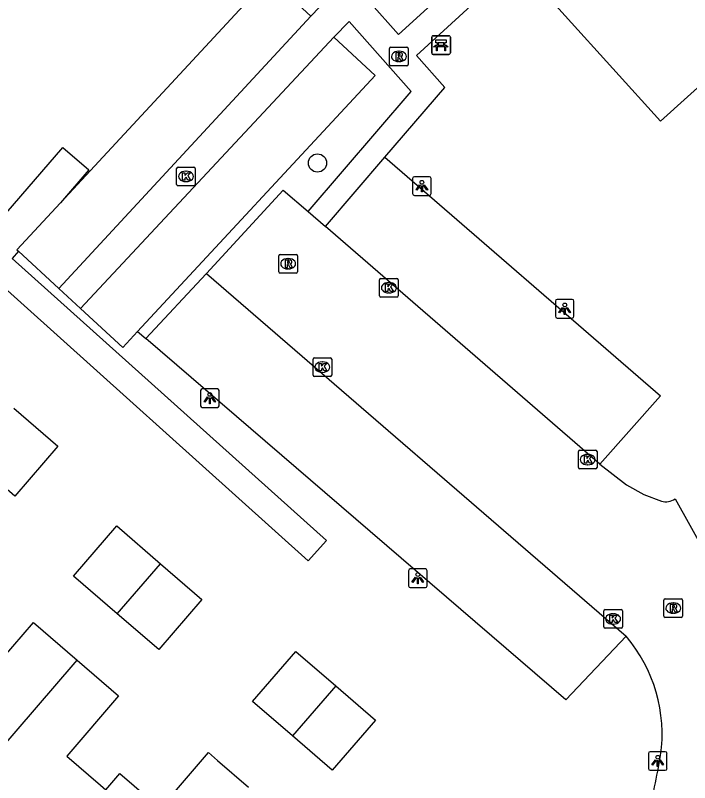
# Model space of a CAD drawing. Extents: x 158352 to 159489, y 383828 to 384597.
# Drawn here: x 159095.97 to 159132.12, y 384068.15 to 384109.3 of the extents above; entities that cross this region are included whole.
import ezdxf

# ---------------------------------------------------------------- set-up
doc = ezdxf.new("R2010")
doc.units = 0
for name, color, linetype in [('IMGEO_Bank', 7, 'Continuous'), ('IMGEO_Boom', 7, 'Continuous'), ('IMGEO_Groenvoorziening', 7, 'Continuous'), ('IMGEO_Kolk', 7, 'Continuous'), ('IMGEO_Lichtpunt', 7, 'Continuous'), ('IMGEO_Pand', 7, 'Continuous'), ('IMGEO_Parkeervlak_halfverhard', 7, 'Continuous'), ('IMGEO_Rijbaan_lokaal_open', 7, 'Continuous'), ('IMGEO_Rioolput', 7, 'Continuous'), ('IMGEO_Voetpad_open', 7, 'Continuous')]:
    doc.layers.add(name, color=color, linetype=linetype)

msp = doc.modelspace()

# ---------------------------------------------------------------- linework, layer by layer
at = {"layer": 'IMGEO_Bank'}
for p, q in [((159118.289, 384107.287), (159118.289, 384108.128)), ((159118.289, 384108.128), (159118.289, 384107.287)), ((159118.364, 384108.212), (159119.205, 384108.212)), ((159119.205, 384108.212), (159118.364, 384108.212)), ((159119.289, 384108.137), (159119.289, 384107.296)), ((159119.289, 384107.296), (159119.289, 384108.137)), ((159118.598, 384107.718), (159118.598, 384107.824)), ((159118.642, 384107.824), (159118.642, 384107.718)), ((159118.93, 384107.83), (159118.648, 384107.83)), ((159118.648, 384107.712), (159118.93, 384107.712)), ((159118.936, 384107.718), (159118.936, 384107.824)), ((159118.98, 384107.824), (159118.98, 384107.718)), ((159118.986, 384107.61), (159118.593, 384107.61)), ((159119.214, 384107.212), (159118.373, 384107.212)), ((159118.373, 384107.212), (159119.214, 384107.212))]:
    msp.add_line(p, q, dxfattribs=at)
for points in [[(159118.536, 384107.61), (159118.394, 384107.61), (159118.506, 384107.712), (159118.592, 384107.712)], [(159118.592, 384107.83), (159118.506, 384107.83), (159118.506, 384107.991), (159119.069, 384107.991), (159119.069, 384107.83), (159118.986, 384107.83)], [(159118.986, 384107.712), (159119.069, 384107.712), (159119.181, 384107.61), (159119.042, 384107.61)], [(159118.586, 384107.603), (159118.586, 384107.396), (159118.543, 384107.396), (159118.543, 384107.603)], [(159119.036, 384107.603), (159119.036, 384107.396), (159118.992, 384107.396), (159118.992, 384107.603)]]:
    msp.add_lwpolyline(points, dxfattribs=at)
for centre, radius, start, end in [((159118.367, 384108.134), 0.0779, 92.4484, 184.2845), ((159118.367, 384108.134), 0.0779, 92.4484, 184.2845), ((159119.211, 384108.134), 0.0779, 2.4484, 94.2845), ((159119.211, 384108.134), 0.0779, 2.4484, 94.2845), ((159118.591, 384107.823), 0.00671, 2.8957, 87.1043), ((159118.591, 384107.719), 0.00671, 272.8957, 357.1043), ((159118.648, 384107.823), 0.00671, 92.8957, 177.1043), ((159118.648, 384107.719), 0.00671, 182.8957, 267.1043), ((159118.93, 384107.823), 0.00671, 2.8957, 87.1043), ((159118.93, 384107.719), 0.00671, 272.8957, 357.1043), ((159118.987, 384107.823), 0.00671, 92.8957, 177.1043), ((159118.987, 384107.719), 0.00671, 182.8957, 267.1043), ((159118.536, 384107.603), 0.00671, 2.8957, 87.1043), ((159118.593, 384107.603), 0.00671, 92.8957, 177.1043), ((159118.985, 384107.603), 0.00671, 2.8957, 87.1043), ((159119.042, 384107.603), 0.00671, 92.8957, 177.1043), ((159119.211, 384107.29), 0.0779, 272.4484, 4.2845), ((159119.211, 384107.29), 0.0779, 272.4484, 4.2845), ((159118.367, 384107.29), 0.0779, 182.4484, 274.2845), ((159118.367, 384107.29), 0.0779, 182.4484, 274.2845)]:
    msp.add_arc(centre, radius, start, end, dxfattribs=at)
at = {"layer": 'IMGEO_Boom'}
msp.add_circle((159112.164, 384101.384), 0.489, dxfattribs=at)
at = {"layer": 'IMGEO_Groenvoorziening'}
msp.add_lwpolyline([(159102.523, 384092.35), (159102.957, 384091.977)], dxfattribs=at)
at = {"layer": 'IMGEO_Kolk'}
for p, q in [((159104.689, 384101.166), (159105.541, 384101.166)), ((159104.614, 384100.24), (159104.614, 384101.092)), ((159105.102, 384100.946), (159105.127, 384100.946)), ((159105.615, 384101.092), (159105.615, 384100.24)), ((159105.125, 384100.386), (159105.1, 384100.386)), ((159105.541, 384100.166), (159104.689, 384100.166)), ((159115.492, 384094.27), (159115.492, 384095.122)), ((159115.567, 384095.196), (159116.419, 384095.196)), ((159115.98, 384094.976), (159116.005, 384094.976)), ((159116.493, 384095.122), (159116.493, 384094.27)), ((159116.419, 384094.196), (159115.567, 384094.196)), ((159116.003, 384094.416), (159115.978, 384094.416)), ((159111.928, 384090.011), (159111.928, 384090.863)), ((159112.003, 384090.937), (159112.855, 384090.937)), ((159112.929, 384090.863), (159112.929, 384090.011)), ((159112.416, 384090.717), (159112.441, 384090.717)), ((159112.439, 384090.157), (159112.414, 384090.157)), ((159112.855, 384089.937), (159112.003, 384089.937)), ((159126.155, 384085.054), (159126.155, 384085.906)), ((159126.23, 384085.98), (159127.082, 384085.98)), ((159127.156, 384085.906), (159127.156, 384085.054)), ((159126.643, 384085.76), (159126.668, 384085.76)), ((159126.666, 384085.2), (159126.641, 384085.2)), ((159127.082, 384084.98), (159126.23, 384084.98)), ((159127.516, 384076.506), (159127.516, 384077.358)), ((159127.591, 384077.432), (159128.443, 384077.432)), ((159128.517, 384077.358), (159128.517, 384076.506)), ((159128.004, 384077.212), (159128.029, 384077.212)), ((159128.443, 384076.432), (159127.591, 384076.432)), ((159128.027, 384076.652), (159128.002, 384076.652))]:
    msp.add_line(p, q, dxfattribs=at)
for points in [[(159104.689, 384101.166), (159105.541, 384101.166)], [(159104.614, 384100.24), (159104.614, 384101.092)], [(159104.935, 384100.866), (159105.058, 384100.866), (159105.058, 384100.715), (159105.188, 384100.866), (159105.352, 384100.866), (159105.206, 384100.715), (159105.359, 384100.466), (159105.207, 384100.466), (159105.122, 384100.63), (159105.058, 384100.563), (159105.058, 384100.466), (159104.935, 384100.466), (159104.935, 384100.866)], [(159105.615, 384101.092), (159105.615, 384100.24)], [(159105.541, 384100.166), (159104.689, 384100.166)], [(159115.492, 384094.27), (159115.492, 384095.122)], [(159115.567, 384095.196), (159116.419, 384095.196)], [(159116.493, 384095.122), (159116.493, 384094.27)], [(159115.813, 384094.896), (159115.936, 384094.896), (159115.936, 384094.745), (159116.066, 384094.896), (159116.23, 384094.896), (159116.084, 384094.745), (159116.237, 384094.496), (159116.085, 384094.496), (159116, 384094.66), (159115.936, 384094.593), (159115.936, 384094.496), (159115.813, 384094.496), (159115.813, 384094.896)], [(159116.419, 384094.196), (159115.567, 384094.196)], [(159111.928, 384090.011), (159111.928, 384090.863)], [(159112.003, 384090.937), (159112.855, 384090.937)], [(159112.929, 384090.863), (159112.929, 384090.011)], [(159112.249, 384090.637), (159112.372, 384090.637), (159112.372, 384090.486), (159112.502, 384090.637), (159112.666, 384090.637), (159112.52, 384090.486), (159112.673, 384090.237), (159112.521, 384090.237), (159112.436, 384090.401), (159112.372, 384090.334), (159112.372, 384090.237), (159112.249, 384090.237), (159112.249, 384090.637)], [(159112.855, 384089.937), (159112.003, 384089.937)], [(159126.155, 384085.054), (159126.155, 384085.906)], [(159126.23, 384085.98), (159127.082, 384085.98)], [(159127.156, 384085.906), (159127.156, 384085.054)], [(159126.476, 384085.68), (159126.599, 384085.68), (159126.599, 384085.529), (159126.729, 384085.68), (159126.893, 384085.68), (159126.747, 384085.529), (159126.9, 384085.28), (159126.748, 384085.28), (159126.663, 384085.444), (159126.599, 384085.377), (159126.599, 384085.28), (159126.476, 384085.28), (159126.476, 384085.68)], [(159127.082, 384084.98), (159126.23, 384084.98)], [(159127.516, 384076.506), (159127.516, 384077.358)], [(159127.591, 384077.432), (159128.443, 384077.432)], [(159128.517, 384077.358), (159128.517, 384076.506)], [(159127.837, 384077.132), (159127.96, 384077.132), (159127.96, 384076.981), (159128.09, 384077.132), (159128.254, 384077.132), (159128.108, 384076.981), (159128.261, 384076.732), (159128.109, 384076.732), (159128.024, 384076.896), (159127.96, 384076.829), (159127.96, 384076.732), (159127.837, 384076.732), (159127.837, 384077.132)], [(159128.443, 384076.432), (159127.591, 384076.432)]]:
    msp.add_lwpolyline(points, dxfattribs=at)
for centre, start, end in [((159104.691, 384101.09), 91.552, 178.448), ((159104.691, 384101.09), 91.552, 178.448), ((159105.539, 384101.09), 1.552, 88.448), ((159105.539, 384101.09), 1.552, 88.448), ((159104.691, 384100.242), 181.552, 268.448), ((159104.691, 384100.242), 181.552, 268.448), ((159105.539, 384100.242), 271.552, 358.448), ((159105.539, 384100.242), 271.552, 358.448), ((159115.569, 384095.12), 91.552, 178.448), ((159115.569, 384095.12), 91.552, 178.448), ((159116.417, 384095.12), 1.552, 88.448), ((159116.417, 384095.12), 1.552, 88.448), ((159115.569, 384094.272), 181.552, 268.448), ((159115.569, 384094.272), 181.552, 268.448), ((159116.417, 384094.272), 271.552, 358.448), ((159116.417, 384094.272), 271.552, 358.448), ((159112.005, 384090.861), 91.552, 178.448), ((159112.005, 384090.861), 91.552, 178.448), ((159112.853, 384090.861), 1.552, 88.448), ((159112.853, 384090.861), 1.552, 88.448), ((159112.005, 384090.013), 181.552, 268.448), ((159112.005, 384090.013), 181.552, 268.448), ((159112.853, 384090.013), 271.552, 358.448), ((159112.853, 384090.013), 271.552, 358.448), ((159126.232, 384085.904), 91.552, 178.448), ((159126.232, 384085.904), 91.552, 178.448), ((159127.08, 384085.904), 1.552, 88.448), ((159127.08, 384085.904), 1.552, 88.448), ((159126.232, 384085.056), 181.552, 268.448), ((159126.232, 384085.056), 181.552, 268.448), ((159127.08, 384085.056), 271.552, 358.448), ((159127.08, 384085.056), 271.552, 358.448), ((159127.593, 384077.356), 91.552, 178.448), ((159127.593, 384077.356), 91.552, 178.448), ((159128.441, 384077.356), 1.552, 88.448), ((159128.441, 384077.356), 1.552, 88.448), ((159127.593, 384076.508), 181.552, 268.448), ((159127.593, 384076.508), 181.552, 268.448), ((159128.441, 384076.508), 271.552, 358.448), ((159128.441, 384076.508), 271.552, 358.448)]:
    msp.add_arc(centre, 0.0765, start, end, dxfattribs=at)
for centre, major_axis, ratio, start_param, end_param in [((159105.101, 384100.666), (-0.387, 0.002), 0.722429, 4.712389, 7.853982), ((159105.126, 384100.666), (-0.39, 0.002), 0.717154, 1.570796, 4.712389), ((159115.979, 384094.696), (-0.387, 0.002), 0.722429, 4.712389, 7.853982), ((159116.004, 384094.696), (-0.39, 0.002), 0.717154, 1.570796, 4.712389), ((159112.415, 384090.437), (-0.387, 0.002), 0.722429, 4.712389, 7.853982), ((159112.44, 384090.437), (-0.39, 0.002), 0.717154, 1.570796, 4.712389), ((159126.642, 384085.48), (-0.387, 0.002), 0.722429, 4.712389, 7.853982), ((159126.667, 384085.48), (-0.39, 0.002), 0.717154, 1.570796, 4.712389), ((159128.003, 384076.932), (-0.387, 0.002), 0.722429, 4.712389, 7.853982), ((159128.028, 384076.932), (-0.39, 0.002), 0.717154, 1.570796, 4.712389)]:
    msp.add_ellipse(centre, major_axis=major_axis, ratio=ratio, start_param=start_param, end_param=end_param, dxfattribs=at)
at = {"layer": 'IMGEO_Lichtpunt'}
for p, q in [((159117.265, 384100.552), (159117.265, 384099.745)), ((159117.265, 384100.552), (159117.265, 384099.745)), ((159118.167, 384100.647), (159117.359, 384100.647)), ((159118.167, 384100.647), (159117.359, 384100.647)), ((159118.261, 384099.745), (159118.261, 384100.552)), ((159118.261, 384099.745), (159118.261, 384100.552)), ((159117.359, 384099.651), (159118.167, 384099.651)), ((159117.359, 384099.651), (159118.167, 384099.651)), ((159124.922, 384093.973), (159124.922, 384093.166)), ((159124.922, 384093.973), (159124.922, 384093.166)), ((159125.824, 384094.068), (159125.016, 384094.068)), ((159125.824, 384094.068), (159125.016, 384094.068)), ((159125.918, 384093.166), (159125.918, 384093.973)), ((159125.918, 384093.166), (159125.918, 384093.973)), ((159125.016, 384093.072), (159125.824, 384093.072)), ((159125.016, 384093.072), (159125.824, 384093.072)), ((159106.797, 384089.272), (159105.989, 384089.272)), ((159106.797, 384089.272), (159105.989, 384089.272)), ((159105.895, 384089.177), (159105.895, 384088.37)), ((159105.895, 384089.177), (159105.895, 384088.37)), ((159106.891, 384088.37), (159106.891, 384089.177)), ((159106.891, 384088.37), (159106.891, 384089.177)), ((159105.989, 384088.276), (159106.797, 384088.276)), ((159105.989, 384088.276), (159106.797, 384088.276)), ((159117.046, 384079.516), (159117.046, 384078.709)), ((159117.046, 384079.516), (159117.046, 384078.709)), ((159117.948, 384079.611), (159117.14, 384079.611)), ((159117.948, 384079.611), (159117.14, 384079.611)), ((159118.042, 384078.709), (159118.042, 384079.516)), ((159118.042, 384078.709), (159118.042, 384079.516)), ((159117.14, 384078.615), (159117.948, 384078.615)), ((159117.14, 384078.615), (159117.948, 384078.615)), ((159129.909, 384069.717), (159129.909, 384068.91)), ((159129.909, 384069.717), (159129.909, 384068.91)), ((159130.811, 384069.812), (159130.003, 384069.812)), ((159130.811, 384069.812), (159130.003, 384069.812)), ((159130.905, 384068.91), (159130.905, 384069.717)), ((159130.905, 384068.91), (159130.905, 384069.717)), ((159130.003, 384068.816), (159130.811, 384068.816)), ((159130.003, 384068.816), (159130.811, 384068.816))]:
    msp.add_line(p, q, dxfattribs=at)
for points in [[(159117.639, 384100.216), (159117.678, 384100.188), (159117.49, 384099.926), (159117.452, 384099.953), (159117.639, 384100.216)], [(159117.741, 384100.168), (159117.788, 384100.168), (159117.788, 384099.846), (159117.741, 384099.846), (159117.741, 384100.168)], [(159117.851, 384100.188), (159117.889, 384100.215), (159118.076, 384099.953), (159118.037, 384099.925), (159117.851, 384100.188)], [(159125.296, 384093.637), (159125.335, 384093.609), (159125.147, 384093.347), (159125.109, 384093.374), (159125.296, 384093.637)], [(159125.398, 384093.589), (159125.445, 384093.589), (159125.445, 384093.267), (159125.398, 384093.267), (159125.398, 384093.589)], [(159125.508, 384093.609), (159125.546, 384093.636), (159125.733, 384093.374), (159125.694, 384093.346), (159125.508, 384093.609)], [(159106.269, 384088.841), (159106.308, 384088.813), (159106.12, 384088.551), (159106.082, 384088.578), (159106.269, 384088.841)], [(159106.371, 384088.793), (159106.418, 384088.793), (159106.418, 384088.471), (159106.371, 384088.471), (159106.371, 384088.793)], [(159106.481, 384088.813), (159106.519, 384088.84), (159106.706, 384088.578), (159106.667, 384088.55), (159106.481, 384088.813)], [(159117.42, 384079.18), (159117.459, 384079.152), (159117.271, 384078.89), (159117.233, 384078.917), (159117.42, 384079.18)], [(159117.522, 384079.132), (159117.569, 384079.132), (159117.569, 384078.81), (159117.522, 384078.81), (159117.522, 384079.132)], [(159117.632, 384079.152), (159117.67, 384079.179), (159117.857, 384078.917), (159117.818, 384078.889), (159117.632, 384079.152)], [(159130.283, 384069.381), (159130.322, 384069.353), (159130.134, 384069.091), (159130.096, 384069.118), (159130.283, 384069.381)], [(159130.385, 384069.333), (159130.432, 384069.333), (159130.432, 384069.011), (159130.385, 384069.011), (159130.385, 384069.333)], [(159130.495, 384069.353), (159130.533, 384069.38), (159130.72, 384069.118), (159130.681, 384069.09), (159130.495, 384069.353)]]:
    msp.add_lwpolyline(points, dxfattribs=at)
for centre in [(159117.764, 384100.35), (159125.421, 384093.771), (159106.394, 384088.975), (159117.545, 384079.314), (159130.408, 384069.515)]:
    msp.add_circle(centre, 0.0994, dxfattribs=at)
for centre, start, end in [((159117.359, 384100.552), 90, 180), ((159117.359, 384100.552), 90, 180), ((159118.167, 384100.552), 0, 90), ((159118.167, 384100.552), 0, 90), ((159117.359, 384099.745), 180, 270), ((159117.359, 384099.745), 180, 270), ((159118.167, 384099.745), 270, 0), ((159118.167, 384099.745), 270, 360), ((159125.016, 384093.973), 90, 180), ((159125.016, 384093.973), 90, 180), ((159125.824, 384093.973), 0, 90), ((159125.824, 384093.973), 0, 90), ((159125.016, 384093.166), 180, 270), ((159125.016, 384093.166), 180, 270), ((159125.824, 384093.166), 270, 0), ((159125.824, 384093.166), 270, 360), ((159105.989, 384089.177), 90, 180), ((159105.989, 384089.177), 90, 180), ((159106.797, 384089.177), 0, 90), ((159106.797, 384089.177), 0, 90), ((159105.989, 384088.37), 180, 270), ((159105.989, 384088.37), 180, 270), ((159106.797, 384088.37), 270, 0), ((159106.797, 384088.37), 270, 360), ((159117.14, 384079.516), 90, 180), ((159117.14, 384079.516), 90, 180), ((159117.948, 384079.516), 0, 90), ((159117.948, 384079.516), 0, 90), ((159117.14, 384078.709), 180, 270), ((159117.14, 384078.709), 180, 270), ((159117.948, 384078.709), 270, 0), ((159117.948, 384078.709), 270, 360), ((159130.003, 384069.717), 90, 180), ((159130.003, 384069.717), 90, 180), ((159130.811, 384069.717), 0, 90), ((159130.811, 384069.717), 0, 90), ((159130.003, 384068.91), 180, 270), ((159130.003, 384068.91), 180, 270), ((159130.811, 384068.91), 270, 0), ((159130.811, 384068.91), 270, 360)]:
    msp.add_arc(centre, 0.0946, start, end, dxfattribs=at)
at = {"layer": 'IMGEO_Pand'}
for points in [[(159097.388, 384130.835), (159118.125, 384149.559), (159139.41, 384125.979), (159136.844, 384123.679), (159138.721, 384121.597), (159139.469, 384122.281), (159139.757, 384121.966), (159139.136, 384121.408), (159144.13, 384115.877), (159130.563, 384103.623), (159122.891, 384112.116)], [(159098.383, 384099.256), (159109.575, 384111.327), (159111.81, 384109.255)], [(159098.304, 384094.647), (159111.81, 384109.255)], [(159113.05, 384108.127), (159099.466, 384093.575)], [(159113.05, 384108.127), (159115.263, 384106.071), (159102.523, 384092.35)], [(159098.383, 384099.256), (159096.045, 384096.734), (159096.134, 384096.652)], [(159098.304, 384094.647), (159096.134, 384096.652)], [(159102.523, 384092.35), (159101.723, 384091.488), (159099.466, 384093.575)], [(159095.887, 384088.23), (159098.245, 384086.195), (159095.932, 384083.513), (159093.573, 384085.548)], [(159101.43, 384077.205), (159099.083, 384079.23), (159101.402, 384081.918), (159103.749, 384079.894)], [(159101.43, 384077.205), (159103.749, 384079.894)], [(159103.749, 384079.894), (159105.97, 384077.977), (159103.651, 384075.289), (159101.43, 384077.205)], [(159092.187, 384075.214), (159092.54, 384074.91), (159092.868, 384074.627), (159094.155, 384073.517), (159096.937, 384076.742), (159099.284, 384074.718)], [(159110.834, 384070.654), (159108.69, 384072.504), (159111.004, 384075.187), (159113.148, 384073.336)], [(159090.857, 384064.947), (159099.175, 384074.591), (159099.284, 384074.718)], [(159099.284, 384074.718), (159101.505, 384072.802), (159098.72, 384069.575), (159100.535, 384068.01), (159100.817, 384067.767)], [(159113.148, 384073.336), (159110.834, 384070.654)], [(159113.148, 384073.336), (159115.275, 384071.501), (159112.961, 384068.819), (159110.834, 384070.654)], [(159100.817, 384067.767), (159101.574, 384068.645), (159103.745, 384066.771), (159106.324, 384069.761), (159106.809, 384069.343), (159108.468, 384067.911)]]:
    msp.add_lwpolyline(points, dxfattribs=at)
at = {"layer": 'IMGEO_Parkeervlak_halfverhard'}
for points in [[(159115.784, 384101.697), (159130.559, 384088.899), (159127.303, 384085.236)], [(159102.957, 384091.977), (159106.196, 384095.434), (159106.217, 384095.456)], [(159128.71, 384076.002), (159125.478, 384072.595), (159102.957, 384091.977)]]:
    msp.add_lwpolyline(points, dxfattribs=at)
at = {"layer": 'IMGEO_Rijbaan_lokaal_open'}
for points in [[(159106.217, 384095.456), (159110.334, 384099.934), (159111.66, 384098.786)], [(159111.66, 384098.786), (159112.589, 384097.98)], [(159127.303, 384085.236), (159112.589, 384097.98)], [(159106.217, 384095.456), (159128.71, 384076.002)], [(159127.303, 384085.236), (159128.738, 384084.132), (159129.666, 384083.603), (159130.604, 384083.249)], [(159131.339, 384083.377), (159135.271, 384076.316), (159135.503, 384076.526)]]:
    msp.add_lwpolyline(points, dxfattribs=at)
for centre, radius, start, end in [((159130.838, 384084.079), 0.862, 254.2459, 305.512), ((159122.58, 384070.762), 8.064, 351.7118, 40.5239), ((159047.146, 384084.557), 84.745, 347.52621, 349.83417)]:
    msp.add_arc(centre, radius, start, end, dxfattribs=at)
at = {"layer": 'IMGEO_Rioolput'}
for p, q in [((159116.03, 384106.675), (159116.03, 384107.527)), ((159116.105, 384107.601), (159116.957, 384107.601)), ((159116.518, 384107.381), (159116.543, 384107.381)), ((159117.031, 384107.527), (159117.031, 384106.675)), ((159116.957, 384106.601), (159116.105, 384106.601)), ((159116.541, 384106.821), (159116.516, 384106.821)), ((159110.092, 384095.557), (159110.092, 384096.409)), ((159110.167, 384096.483), (159111.019, 384096.483)), ((159110.58, 384096.263), (159110.605, 384096.263)), ((159111.093, 384096.409), (159111.093, 384095.557)), ((159111.019, 384095.483), (159110.167, 384095.483)), ((159110.603, 384095.703), (159110.578, 384095.703)), ((159130.739, 384077.088), (159130.739, 384077.94)), ((159130.814, 384078.014), (159131.666, 384078.014)), ((159131.227, 384077.794), (159131.252, 384077.794)), ((159131.74, 384077.94), (159131.74, 384077.088)), ((159131.666, 384077.014), (159130.814, 384077.014)), ((159131.25, 384077.234), (159131.225, 384077.234))]:
    msp.add_line(p, q, dxfattribs=at)
for points in [[(159116.03, 384106.675), (159116.03, 384107.527)], [(159116.105, 384107.601), (159116.957, 384107.601)], [(159116.619, 384107.299), (159116.367, 384107.301), (159116.367, 384106.901)], [(159117.031, 384107.527), (159117.031, 384106.675)], [(159116.367, 384106.901), (159116.491, 384106.901), (159116.491, 384107.063), (159116.502, 384107.063)], [(159116.545, 384107.22), (159116.491, 384107.22), (159116.491, 384107.139)], [(159116.491, 384107.139), (159116.543, 384107.139)], [(159116.549, 384107.034), (159116.62, 384106.901), (159116.76, 384106.901), (159116.695, 384107.027)], [(159116.957, 384106.601), (159116.105, 384106.601)], [(159110.092, 384095.557), (159110.092, 384096.409)], [(159110.167, 384096.483), (159111.019, 384096.483)], [(159111.093, 384096.409), (159111.093, 384095.557)], [(159110.681, 384096.181), (159110.429, 384096.183), (159110.429, 384095.783)], [(159110.429, 384095.783), (159110.553, 384095.783), (159110.553, 384095.945), (159110.564, 384095.945)], [(159110.607, 384096.102), (159110.553, 384096.102), (159110.553, 384096.021)], [(159110.553, 384096.021), (159110.605, 384096.021)], [(159110.611, 384095.916), (159110.682, 384095.783), (159110.822, 384095.783), (159110.757, 384095.909)], [(159111.019, 384095.483), (159110.167, 384095.483)], [(159130.739, 384077.088), (159130.739, 384077.94)], [(159130.814, 384078.014), (159131.666, 384078.014)], [(159131.328, 384077.712), (159131.076, 384077.714), (159131.076, 384077.314)], [(159131.74, 384077.94), (159131.74, 384077.088)], [(159131.076, 384077.314), (159131.2, 384077.314), (159131.2, 384077.476), (159131.211, 384077.476)], [(159131.254, 384077.633), (159131.2, 384077.633), (159131.2, 384077.552)], [(159131.2, 384077.552), (159131.252, 384077.552)], [(159131.258, 384077.447), (159131.329, 384077.314), (159131.469, 384077.314), (159131.404, 384077.44)], [(159131.666, 384077.014), (159130.814, 384077.014)]]:
    msp.add_lwpolyline(points, dxfattribs=at)
for centre, radius, start, end in [((159116.107, 384107.525), 0.0765, 91.552, 178.448), ((159116.107, 384107.525), 0.0765, 91.552, 178.448), ((159116.618, 384107.189), 0.109, 350.3612, 89.416), ((159116.955, 384107.525), 0.0765, 1.552, 88.448), ((159116.955, 384107.525), 0.0765, 1.552, 88.448), ((159116.501, 384107.01), 0.0533, 26.0293, 88.6989), ((159116.527, 384107.328), 0.19, 274.7715, 282.9687), ((159116.551, 384107.124), 0.0964, 77.0061, 93.1865), ((159116.565, 384107.181), 0.0378, 276.6634, 79.6772), ((159116.616, 384107.189), 0.112, 277.5842, 350.9817), ((159116.6, 384106.974), 0.108, 29.5134, 73.7905), ((159116.107, 384106.677), 0.0765, 181.552, 268.448), ((159116.107, 384106.677), 0.0765, 181.552, 268.448), ((159116.955, 384106.677), 0.0765, 271.552, 358.448), ((159116.955, 384106.677), 0.0765, 271.552, 358.448), ((159110.169, 384096.407), 0.0765, 91.552, 178.448), ((159110.169, 384096.407), 0.0765, 91.552, 178.448), ((159111.017, 384096.407), 0.0765, 1.552, 88.448), ((159111.017, 384096.407), 0.0765, 1.552, 88.448), ((159110.563, 384095.892), 0.0533, 26.0293, 88.6989), ((159110.589, 384096.21), 0.19, 274.7715, 282.9687), ((159110.613, 384096.006), 0.0964, 77.0061, 93.1865), ((159110.627, 384096.063), 0.0378, 276.6634, 79.6772), ((159110.68, 384096.071), 0.109, 350.3612, 89.416), ((159110.678, 384096.071), 0.112, 277.5842, 350.9817), ((159110.662, 384095.856), 0.108, 29.5134, 73.7905), ((159110.169, 384095.559), 0.0765, 181.552, 268.448), ((159110.169, 384095.559), 0.0765, 181.552, 268.448), ((159111.017, 384095.559), 0.0765, 271.552, 358.448), ((159111.017, 384095.559), 0.0765, 271.552, 358.448), ((159130.816, 384077.938), 0.0765, 91.552, 178.448), ((159130.816, 384077.938), 0.0765, 91.552, 178.448), ((159131.327, 384077.602), 0.109, 350.3612, 89.416), ((159131.664, 384077.938), 0.0765, 1.552, 88.448), ((159131.664, 384077.938), 0.0765, 1.552, 88.448), ((159131.21, 384077.423), 0.0533, 26.0293, 88.6989), ((159131.236, 384077.741), 0.19, 274.7715, 282.9687), ((159131.26, 384077.537), 0.0964, 77.0061, 93.1865), ((159131.274, 384077.594), 0.0378, 276.6634, 79.6772), ((159131.325, 384077.602), 0.112, 277.5842, 350.9817), ((159131.309, 384077.387), 0.108, 29.5134, 73.7905), ((159130.816, 384077.09), 0.0765, 181.552, 268.448), ((159130.816, 384077.09), 0.0765, 181.552, 268.448), ((159131.664, 384077.09), 0.0765, 271.552, 358.448), ((159131.664, 384077.09), 0.0765, 271.552, 358.448)]:
    msp.add_arc(centre, radius, start, end, dxfattribs=at)
for centre, major_axis, ratio, start_param, end_param in [((159116.517, 384107.101), (-0.387, 0.002), 0.722429, 4.712389, 7.853982), ((159116.542, 384107.101), (-0.39, 0.002), 0.717154, 1.570796, 4.712389), ((159110.579, 384095.983), (-0.387, 0.002), 0.722429, 4.712389, 7.853982), ((159110.604, 384095.983), (-0.39, 0.002), 0.717154, 1.570796, 4.712389), ((159131.226, 384077.514), (-0.387, 0.002), 0.722429, 4.712389, 7.853982), ((159131.251, 384077.514), (-0.39, 0.002), 0.717154, 1.570796, 4.712389)]:
    msp.add_ellipse(centre, major_axis=major_axis, ratio=ratio, start_param=start_param, end_param=end_param, dxfattribs=at)
at = {"layer": 'IMGEO_Voetpad_open'}
for points in [[(159115.376, 384132.288), (159117.282, 384134.012), (159129.694, 384120.293), (159126.441, 384117.326), (159116.516, 384108.273), (159105.377, 384120.804), (159110.352, 384125.288), (159111.821, 384123.682), (159112.865, 384124.632), (159118.039, 384129.344), (159115.376, 384132.288)], [(159111.81, 384109.255), (159112.717, 384110.233), (159103.655, 384120.452)], [(159115.784, 384101.697), (159118.998, 384105.435), (159117.482, 384107.143), (159122.891, 384112.116)], [(159111.66, 384098.786), (159117.196, 384105.226), (159113.862, 384108.966), (159113.05, 384108.127)], [(159074.609, 384074.546), (159098.506, 384102.224), (159099.904, 384101.017), (159098.383, 384099.256)], [(159112.589, 384097.98), (159115.784, 384101.697)], [(159096.134, 384096.652), (159095.803, 384096.268), (159112.646, 384081.133), (159111.666, 384080.043), (159094.48, 384095.486), (159084.24, 384083.642)], [(159099.466, 384093.575), (159098.304, 384094.647)]]:
    msp.add_lwpolyline(points, dxfattribs=at)

doc.saveas('drawing.dxf')
